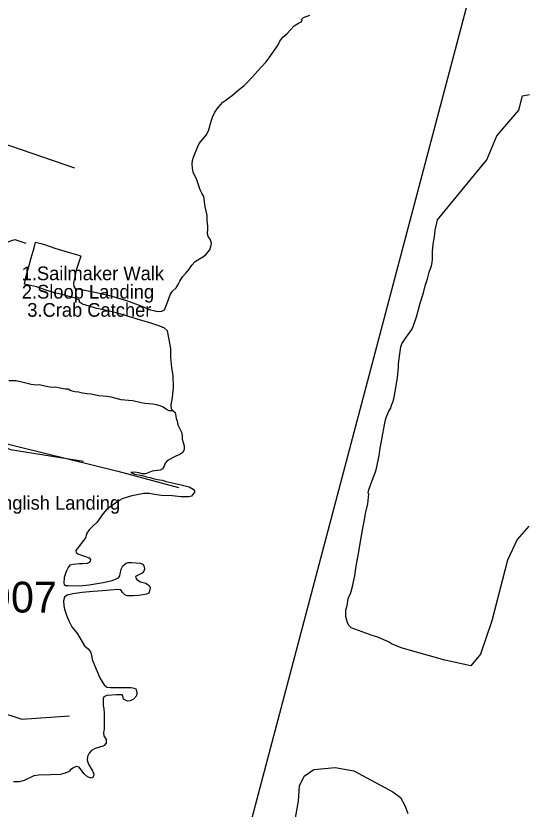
# Model space of a CAD drawing. Extents: x 1945482 to 2853149, y 66427 to 1015778.
# Drawn here: x 2339010 to 2341447, y 129311 to 133113 of the extents above; entities that cross this region are included whole.
import ezdxf

# ---------------------------------------------------------------- set-up
doc = ezdxf.new("R2010")
doc.units = 0
for name, color, linetype in [('Old_Level_10', 7, 'Continuous'), ('Old_Level_32', 7, 'Continuous'), ('Old_Level_35', 7, 'Continuous'), ('Old_Level_50', 7, 'Continuous'), ('Old_Level_59', 7, 'Continuous'), ('Old_Level_60', 7, 'Continuous'), ('Old_Level_61', 7, 'Continuous'), ('Old_Level_63', 7, 'Continuous'), ('Old_Level_8', 7, 'Continuous')]:
    doc.layers.add(name, color=color, linetype=linetype)

msp = doc.modelspace()

# ---------------------------------------------------------------- linework, layer by layer
at = {"layer": 'Old_Level_32'}
for points in [[(2337306.5, 131557.2), (2337795.2, 131475.6), (2338199.7, 131403.6), (2338518.6, 131348.9), (2338560.6, 131341.4), (2338579.7, 131332.3), (2338598.1, 131321.8), (2338611, 131311.8), (2338621.1, 131297.1), (2338629.3, 131280.1), (2338637.6, 131253.5), (2338644.5, 131212.4), (2338648.3, 131164.3), (2338651.4, 131144.1), (2338656.6, 131129.5), (2338667, 131114.5), (2338675.2, 131106.6), (2338687.3, 131100.5), (2338853.2, 131066.2), (2338902.9, 131054.8), (2338960.3, 131043.3), (2338985.1, 131033.7), (2339334.8, 130978.3)], [(2336999.8, 129747.6), (2337131.7, 129735.1), (2337436.8, 129748), (2337978.5, 129757.9), (2338324.1, 129763.6), (2338864.3, 129799.9), (2338921.3, 129780.9), (2339039.3, 129741.9), (2339267.2, 129757.4)]]:
    msp.add_lwpolyline(points, dxfattribs=at)
at = {"layer": 'Old_Level_35'}
for points in [[(2337593.5, 132974.1), (2338721.8, 132579.2), (2339292, 132385.1)], [(2337385.9, 132499.6), (2337658.7, 132419.8), (2337744, 132382.7), (2337847.9, 132315.9), (2337918.4, 132249.1), (2337922.1, 132085.7), (2337970.4, 131959.5), (2338037.2, 131881.5), (2338100.2, 131851.8), (2338196.7, 131825.8), (2338252.3, 131818.4), (2338315.4, 131810.9), (2338385.9, 131788.7), (2338541.7, 131770.1), (2338645.6, 131762.7), (2338701.3, 131773.8), (2338797.8, 131840.6), (2338853.4, 131907.5), (2338901.6, 131970.6), (2338953.6, 132022.6), (2339005.5, 132041.1), (2339057.5, 132022.6)]]:
    msp.add_lwpolyline(points, dxfattribs=at)
at = {"layer": 'Old_Level_50'}
msp.add_lwpolyline([(2337257.8, 131757.2), (2337331.1, 131740.9), (2337331.1, 131635.2), (2337985.3, 131604.6), (2338019.2, 131588.2), (2338412, 131447.8), (2338584.9, 131409.3), (2338661.8, 131322.8), (2338791.4, 131104.7), (2339498.8, 130930.2), (2339790.3, 130853)], dxfattribs=at)
at = {"layer": 'Old_Level_59'}
msp.add_lwpolyline([(2339763.2, 131222), (2339759.7, 131219.7), (2339746, 131220), (2339732.5, 131226.8), (2339717, 131236.5), (2339702.5, 131243.3), (2339684.5, 131248.4), (2339667.7, 131251.5), (2339629, 131255.5), (2339610.5, 131258.3), (2339571.5, 131267.3), (2339550.2, 131269.8), (2339533, 131270.1), (2339516, 131271.8), (2339484.2, 131281.2), (2339466.5, 131285.2), (2339447.7, 131288), (2339408.5, 131291.8), (2339371, 131299.2), (2339352, 131300.8), (2339330.5, 131303.7), (2339310.5, 131309), (2339292.7, 131311.1), (2339274.5, 131314.8), (2339261.7, 131323.4), (2339246.2, 131323.4), (2339230.7, 131326), (2339200.2, 131332.8), (2339182.5, 131331.6), (2339164, 131334), (2339122.7, 131343.6), (2339105.7, 131342.7), (2339084.2, 131346), (2339045.2, 131356.2), (2339011.5, 131363.8), (2338977.2, 131363.8)], dxfattribs=at)
at = {"layer": 'Old_Level_60'}
for points in [[(2340032.2, 132719.9), (2340048.5, 132732.3), (2340074.5, 132755.4), (2340105.7, 132779.8), (2340118.5, 132792), (2340145.5, 132820.4), (2340170.5, 132849.9), (2340208.7, 132890.8), (2340220, 132904.8), (2340258, 132959.1), (2340267.2, 132973.6), (2340276.5, 132991.7), (2340290.5, 133010.3), (2340310.7, 133028.6), (2340327, 133046.2), (2340345.5, 133064.4), (2340365, 133077.2), (2340381.5, 133086.5), (2340383.5, 133091.9), (2340377.7, 133094.2), (2340389.5, 133104.4), (2340419.7, 133115.6)], [(2339763.2, 131222), (2339757, 131228), (2339755, 131248.3), (2339761, 131283.5), (2339765.7, 131332.6), (2339764.7, 131388.1), (2339758.2, 131427.6), (2339754, 131474.7), (2339753, 131515.2), (2339750.5, 131535.6), (2339737, 131603.3), (2339722.5, 131615.3), (2339701, 131625.4), (2339647.2, 131643.3), (2339597.5, 131656.8), (2339547.2, 131673.2), (2339492, 131690.1), (2339452.5, 131699.5), (2339399.2, 131710.1), (2339329.7, 131731.7), (2339315.7, 131740.3), (2339315.7, 131750.5), (2339295.5, 131759.6), (2339253.5, 131770.4), (2339232.2, 131777.1), (2339202.2, 131784.4), (2339175.5, 131792.1), (2339109.7, 131813.9), (2339052.2, 131827.2), (2339059.5, 131864.4), (2339078, 131929.1), (2339083.7, 131953.5), (2339097.5, 132001.1), (2339104.2, 132028), (2339130.2, 132021.9), (2339147.2, 132017), (2339196.5, 131999.4), (2339261, 131979.9), (2339317.5, 131964), (2339322, 131961.8), (2339300, 131893.3), (2339294.2, 131869.5), (2339287, 131831.7), (2339288.2, 131816.1), (2339293, 131807), (2339396.7, 131786.7), (2339459.7, 131772.4), (2339540.5, 131747.8), (2339615, 131721.6), (2339653.7, 131704.4), (2339672, 131699.9), (2339688.2, 131696.5), (2339711, 131696.9), (2339722.5, 131704.1), (2339736.7, 131740), (2339749.5, 131776.5), (2339762, 131792.9), (2339778.2, 131809.3), (2339788.5, 131824.6), (2339797, 131841.5), (2339809.5, 131862.3), (2339825.5, 131879.3), (2339841.5, 131898.7), (2339853.5, 131918.5), (2339869.5, 131935.4), (2339883, 131944.2), (2339909.7, 131959.7), (2339923, 131971.1), (2339939.7, 131991.9), (2339947.2, 132013.4), (2339948.5, 132024), (2339941.5, 132043), (2339932.5, 132055), (2339928.5, 132071.3), (2339930, 132089.6), (2339930, 132105.9), (2339928.2, 132130.2), (2339927.5, 132155.3), (2339918.2, 132197.5), (2339912, 132246.5), (2339901.7, 132262.4), (2339894.5, 132278.7), (2339878.2, 132326.7), (2339860.5, 132364), (2339857, 132383.5), (2339855.5, 132401.7), (2339857, 132419.3), (2339862, 132435.2), (2339882.5, 132487.2), (2339890, 132500.3), (2339923.5, 132541.7), (2339934.5, 132561.3), (2339948.2, 132612.6), (2339953, 132627.7), (2339964, 132650.8), (2339980.5, 132674.4), (2340003, 132698.7), (2340017, 132709.5), (2340032.2, 132719.9)], [(2339763.2, 131222), (2339774, 131211.9), (2339778.7, 131184.4), (2339783.5, 131169.4), (2339787.5, 131152.9), (2339804.2, 131118.1), (2339808.2, 131100.4), (2339807.5, 131084.6), (2339816.5, 131052.1), (2339816.7, 131034.8), (2339810.5, 131019.9), (2339797.2, 131011.2), (2339777.5, 131003), (2339737.7, 130981.4), (2339726.5, 130969.3), (2339721.2, 130953.9), (2339713.5, 130941.5), (2339703, 130935.2), (2339664, 130930.2), (2339647.2, 130924.7), (2339632.2, 130918.5), (2339615.5, 130918.5), (2339600, 130922.3), (2339579, 130925.7), (2339561.5, 130924.8), (2339562.2, 130923.4), (2339578.5, 130915.7), (2339615.5, 130909.1), (2339636.7, 130903.9), (2339653.7, 130900.8), (2339669, 130895.8), (2339689.5, 130890.6), (2339711.5, 130886.6), (2339730.5, 130880.5), (2339802.2, 130865.5), (2339840.5, 130855.8), (2339861, 130845), (2339866.5, 130837), (2339866.2, 130830.2), (2339862.7, 130823.5), (2339853.2, 130811.3), (2339839.7, 130807), (2339802.5, 130807.8), (2339760, 130812.2), (2339709.2, 130814.4), (2339675, 130818.5), (2339650.2, 130823), (2339623.7, 130823.9), (2339592.5, 130816.7), (2339566, 130812.2), (2339549.7, 130807.5), (2339520.2, 130797.2), (2339506, 130790.2), (2339488, 130776.6), (2339467.5, 130763.1), (2339446.7, 130747.6), (2339428.5, 130727.8), (2339398.5, 130685), (2339378.7, 130666.2), (2339362.2, 130649), (2339350.7, 130632.6), (2339343.5, 130610.6), (2339335, 130597.8), (2339313.2, 130571.7), (2339298, 130549.7), (2339298.7, 130541.3), (2339307, 130534.4), (2339362.2, 130515), (2339368, 130507), (2339366.2, 130499.7), (2339361, 130493.2), (2339352.2, 130488.3), (2339331.2, 130486.3), (2339315.2, 130486.1), (2339284.5, 130483.8), (2339269.2, 130480.7), (2339261.5, 130468.8), (2339251.2, 130449), (2339242, 130420.2), (2339239.7, 130394.2), (2339242.2, 130386.6), (2339248.2, 130382.9), (2339260.5, 130382), (2339317.7, 130381.4), (2339361.7, 130385.3), (2339428.7, 130396.6), (2339450.7, 130400.9), (2339472, 130406.3), (2339502, 130418.7), (2339508.2, 130428.3), (2339509.7, 130438.3), (2339515.5, 130461.4), (2339524, 130477.3), (2339539.2, 130489.7), (2339549.5, 130492.4), (2339566, 130492.4), (2339608, 130489.2), (2339619.5, 130485), (2339625.5, 130473.7)], [(2339625.5, 130473.7), (2339627, 130461.5), (2339624.2, 130450.7), (2339616, 130441.2), (2339584.2, 130425.2), (2339585, 130419.1), (2339590.5, 130411.8), (2339608, 130399.5), (2339633.5, 130393.4), (2339651.5, 130380.7), (2339654, 130371.7), (2339653.2, 130362.5), (2339648.5, 130345.4), (2339637.2, 130340.7), (2339619.7, 130337.7), (2339598, 130335.1), (2339574, 130333), (2339543.5, 130332.9), (2339533, 130337.3), (2339521.7, 130348.8), (2339513.5, 130361.7), (2339498.7, 130363.2), (2339426.5, 130357.5), (2339381.5, 130353.1), (2339328.7, 130349.4), (2339283.2, 130343.2), (2339255.7, 130336.3), (2339243.2, 130326), (2339239, 130309.1), (2339240.7, 130285.6), (2339244.2, 130268.4), (2339252.5, 130240.9), (2339263.7, 130212.9), (2339278.5, 130184.6), (2339306.5, 130150.4), (2339340.2, 130094), (2339357.5, 130078.4), (2339368.5, 130064.9), (2339373.2, 130048.4), (2339376.5, 130028.4), (2339387.7, 130000), (2339412.7, 129939.6), (2339423.5, 129920.9), (2339433, 129906.2), (2339445.7, 129895.5), (2339463.7, 129893.5), (2339562.5, 129893.5), (2339578.2, 129890.9), (2339585.5, 129886.4), (2339591, 129870.5), (2339589.2, 129853.2), (2339575, 129838.4), (2339558, 129829.5), (2339545.7, 129828.8), (2339526.5, 129837.8), (2339523.2, 129853.1), (2339519.5, 129859.2), (2339492.2, 129859), (2339446.7, 129855.8), (2339432.5, 129848.5), (2339428.5, 129839.9), (2339429.7, 129807.2), (2339431.7, 129791.9), (2339433.5, 129768.3), (2339434, 129742.4), (2339433.7, 129696.2), (2339431, 129676.9), (2339431.5, 129661.7), (2339443, 129644.2), (2339442.7, 129627.5), (2339433, 129615.3), (2339427.5, 129612.1), (2339390.5, 129601.3), (2339373.7, 129591.5), (2339361.5, 129578.8), (2339354, 129563.5), (2339352, 129544.6), (2339358.5, 129525.8), (2339378.2, 129493.4), (2339384.5, 129477.7), (2339381.2, 129464), (2339371.2, 129459.1), (2339353.5, 129465.6), (2339337.7, 129480.5), (2339327.2, 129494.9), (2339313.2, 129511.6), (2339299.2, 129514.8), (2339283.2, 129507.5), (2339271, 129497.3), (2339268.5, 129493), (2339246.2, 129482.7), (2339222, 129477.1), (2339175.7, 129474.7), (2339121, 129473.1), (2339096.7, 129469.9), (2339050.7, 129448.2), (2339026.7, 129441.4), (2338998.2, 129440.8)]]:
    msp.add_lwpolyline(points, dxfattribs=at)
at = {"layer": 'Old_Level_61'}
for points in [[(2340600.2, 130204.1), (2340592.2, 130234.6), (2340591.7, 130249.8), (2340592.2, 130265.5), (2340597.5, 130279.7), (2340600.2, 130294.5), (2340601.7, 130310.5), (2340606, 130325), (2340613, 130339), (2340618, 130353.5), (2340626.5, 130383.8), (2340629, 130399.8), (2340635.5, 130429.2), (2340642.5, 130475.4), (2340657, 130554), (2340664.2, 130603.1), (2340675.2, 130665.5), (2340682.2, 130697.6), (2340686.7, 130728), (2340697.2, 130774.5), (2340702.5, 130821.5), (2340700.2, 130825.5), (2340701.7, 130835.6), (2340706, 130850.3), (2340723.2, 130898.3), (2340735.2, 130927.8), (2340740, 130943.2), (2340752, 131006), (2340756.5, 131040.5), (2340763.7, 131074.5), (2340780.7, 131170.4), (2340785.2, 131187.5), (2340799, 131217.6), (2340807.5, 131232.3), (2340811.5, 131247.5), (2340817.7, 131261.5), (2340822, 131277.7), (2340829, 131311.8), (2340839.5, 131377.8), (2340844.2, 131428.6), (2340845, 131445), (2340852, 131493), (2340855.7, 131527.2), (2340861.5, 131541.3), (2340879.5, 131569.3), (2340908.5, 131609.7), (2340915.2, 131623.7), (2340931.7, 131669.8), (2340936.7, 131687.3), (2340940.2, 131705.2), (2340948.5, 131735.9), (2340965, 131784.6), (2340973.2, 131818.2), (2340983.7, 131852.1), (2340992, 131883.7), (2341003, 131915.5), (2341006.5, 131930.2), (2341008, 131947.4), (2341008.2, 131983), (2341011.5, 132017.8), (2341017.7, 132054.4), (2341021, 132086.2), (2341032.7, 132134.6), (2341267.7, 132423.1), (2341316.7, 132537.8), (2341422.7, 132660.1), (2341439, 132729), (2341473.7, 132736.5)], [(2341469.7, 130666.3), (2341414.7, 130602.9), (2341367.5, 130503.9), (2341292.2, 130212.9), (2341237.7, 130053.7), (2341191.2, 129996.8), (2341066.5, 130024.1), (2340857.5, 130083.7)], [(2340857.5, 130083.7), (2340810.7, 130102.9), (2340797.7, 130112), (2340740.7, 130136.9), (2340724, 130142), (2340618.5, 130178.9), (2340608, 130189.9), (2340600.2, 130204.1)], [(2340297.2, 128965.6), (2340365.2, 129348), (2340370, 129422.2), (2340392.5, 129469.1), (2340438.7, 129501.3), (2340541.7, 129510.1), (2340630.5, 129494.5), (2340818.5, 129392.9), (2340854.7, 129367.1), (2340874.7, 129328.4), (2340890.2, 129290.3)]]:
    msp.add_lwpolyline(points, dxfattribs=at)
at = {"layer": 'Old_Level_63'}
msp.add_line((2339225, 125795.4), (2341395.3, 134004.6), dxfattribs=at)

# ---------------------------------------------------------------- texts
at = {"layer": 'Old_Level_10'}
for s, p in [('1.Sailmaker Walk', (2339038.2, 131845.9)), ('2.Sloop Landing', (2339038.9, 131757.9)), ('3.Crab Catcher', (2339065, 131670.7)), ('English Landing', (2338885.9, 130745.8))]:
    msp.add_text(s, height=65.617, dxfattribs=at).set_placement(p)
at = {"layer": 'Old_Level_8'}
msp.add_text('2907', height=147.64, dxfattribs=at).set_placement((2338767.5, 130252.9))

doc.saveas('drawing.dxf')
